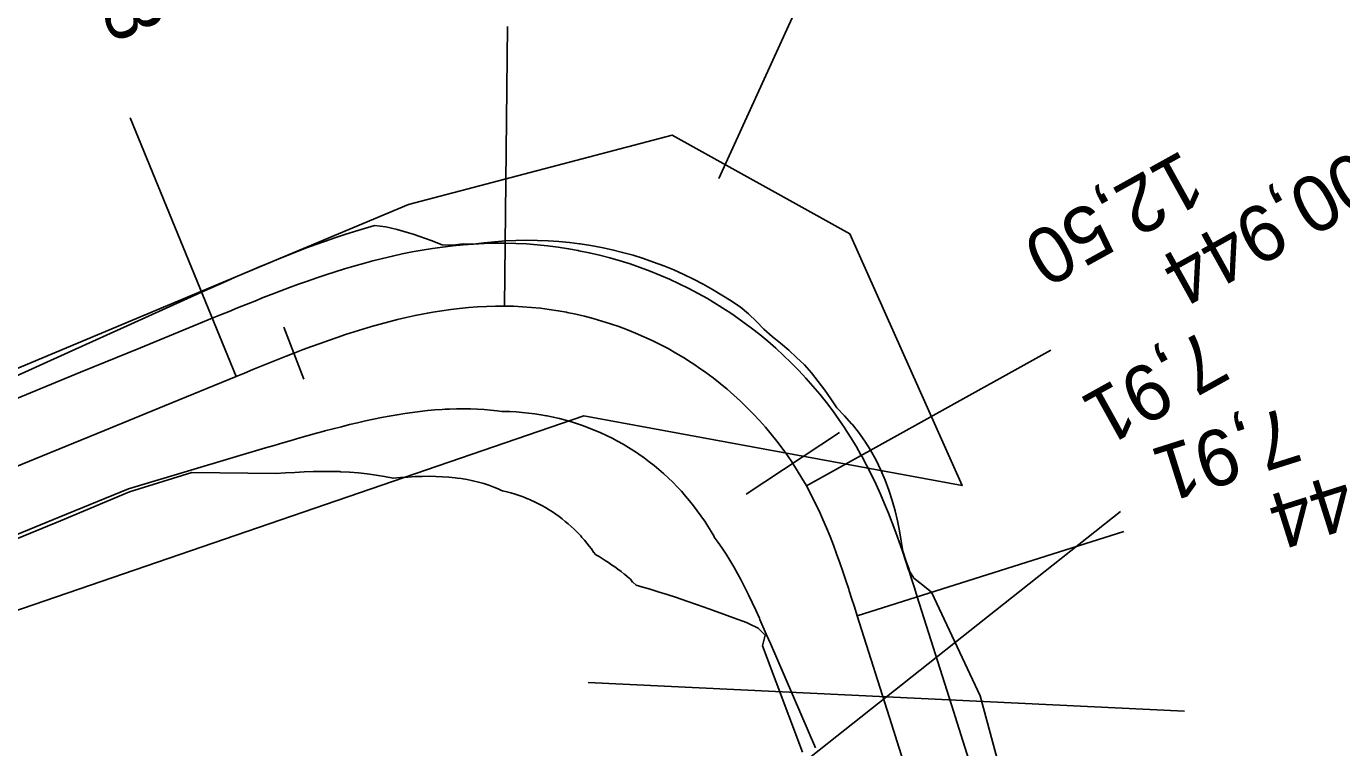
# Model space of a CAD drawing. Extents: x -636600 to -628587, y -1090963 to -1085869.
# Drawn here: x -635056.75 to -635009.69, y -1089325.13 to -1089299.32 of the extents above; entities that cross this region are included whole.
import ezdxf

# ---------------------------------------------------------------- set-up
doc = ezdxf.new("R2010")
doc.units = 0
for name, color, linetype in [('01_PARCELY_NÁVRH_PC', 7, 'Continuous'), ('03_PC_OBJEKTY_STAV', 7, 'Continuous'), ('HEKTOMETRY100', 7, 'Continuous'), ('HEKTOMETRY20', 7, 'Continuous'), ('HL_BODY', 7, 'Continuous'), ('POLOMERY', 7, 'Continuous'), ('situace_osa', 7, 'Continuous'), ('situace_těleso', 7, 'Continuous'), ('situace_vozovka', 7, 'Continuous'), ('VRCHOLY', 7, 'Continuous')]:
    doc.layers.add(name, color=color, linetype=linetype)

msp = doc.modelspace()

# ---------------------------------------------------------------- linework, layer by layer
at = {"layer": '01_PARCELY_NÁVRH_PC'}
msp.add_lwpolyline([(-635219.428, -1089309.465), (-635215.27, -1089308.24), (-635207.975, -1089308.5), (-635168.174, -1089314.118), (-635146.89, -1089318.15), (-635133.53, -1089322.13), (-635112.05, -1089332.25), (-635093.46, -1089332.69), (-635036.81, -1089313.26), (-635023.27, -1089315.75), (-635027.29, -1089306.74), (-635033.65, -1089303.21), (-635043.083, -1089305.69), (-635077.069, -1089319.931), (-635086.05, -1089322.787), (-635100.032, -1089324.607), (-635114.568, -1089322.252), (-635146.93, -1089312.2), (-635209.175, -1089302.061), (-635214.005, -1089299.465), (-635216.759, -1089294.724), (-635217.22, -1089298.602)], close=True, dxfattribs=at)
at = {"layer": '03_PC_OBJEKTY_STAV'}
for points in [[(-635017.606, -1089316.681), (-635025.98, -1089323.31), (-635015.312, -1089323.822)], [(-635036.648, -1089322.798), (-635025.98, -1089323.31), (-635034.354, -1089329.939)]]:
    msp.add_lwpolyline(points, dxfattribs=at)
at = {"layer": 'HEKTOMETRY100'}
msp.add_lwpolyline([(-635027.662, -1089313.856), (-635031.003, -1089316.055)], dxfattribs=at)
at = {"layer": 'HEKTOMETRY20'}
msp.add_lwpolyline([(-635047.542, -1089310.082), (-635046.82, -1089311.947)], dxfattribs=at)
at = {"layer": 'HL_BODY'}
for points in [[(-635039.64, -1089309.329), (-635039.534, -1089299.33)], [(-635049.245, -1089311.846), (-635053.041, -1089302.594)], [(-635028.843, -1089315.763), (-635020.099, -1089310.911)], [(-635027.023, -1089320.411), (-635017.49, -1089317.392)]]:
    msp.add_lwpolyline(points, dxfattribs=at)
at = {"layer": 'POLOMERY'}
for points in [[(-635039.64, -1089309.329), (-635039.534, -1089299.33)], [(-635049.245, -1089311.846), (-635053.041, -1089302.594)], [(-635028.843, -1089315.763), (-635020.099, -1089310.911)], [(-635027.023, -1089320.411), (-635017.49, -1089317.392)]]:
    msp.add_lwpolyline(points, dxfattribs=at)
at = {"layer": 'situace_osa'}
msp.add_lwpolyline([(-635061.064, -1089316.695), (-635056.438, -1089314.797), (-635053.957, -1089313.779), (-635051.812, -1089312.899), (-635049.245, -1089311.846), (-635048.947, -1089311.723), (-635048.648, -1089311.601), (-635048.349, -1089311.48), (-635048.05, -1089311.359), (-635047.751, -1089311.239), (-635047.451, -1089311.12), (-635047.181, -1089311.015), (-635047.15, -1089311.003), (-635046.849, -1089310.887), (-635046.547, -1089310.774), (-635046.244, -1089310.663), (-635045.941, -1089310.554), (-635045.636, -1089310.448), (-635045.33, -1089310.346), (-635045.023, -1089310.246), (-635044.715, -1089310.15), (-635044.406, -1089310.058), (-635044.096, -1089309.97), (-635043.784, -1089309.887), (-635043.471, -1089309.808), (-635043.157, -1089309.734), (-635042.842, -1089309.665), (-635042.526, -1089309.602), (-635042.4, -1089309.579), (-635042.208, -1089309.545), (-635041.89, -1089309.494), (-635041.57, -1089309.449), (-635041.25, -1089309.411), (-635040.929, -1089309.379), (-635040.607, -1089309.355), (-635040.285, -1089309.339), (-635039.963, -1089309.33), (-635039.733, -1089309.329), (-635039.64, -1089309.329), (-635039.319, -1089309.337), (-635038.998, -1089309.353), (-635038.678, -1089309.377), (-635038.358, -1089309.409), (-635038.04, -1089309.45), (-635037.722, -1089309.498), (-635037.429, -1089309.55), (-635037.406, -1089309.555), (-635037.092, -1089309.62), (-635036.779, -1089309.693), (-635036.468, -1089309.774), (-635036.159, -1089309.863), (-635035.853, -1089309.959), (-635035.549, -1089310.064), (-635035.249, -1089310.176), (-635034.951, -1089310.296), (-635034.656, -1089310.424), (-635034.365, -1089310.559), (-635034.077, -1089310.702), (-635033.793, -1089310.852), (-635033.513, -1089311.009), (-635033.237, -1089311.174), (-635032.965, -1089311.345), (-635032.833, -1089311.432), (-635032.698, -1089311.524), (-635032.436, -1089311.709), (-635032.178, -1089311.901), (-635031.926, -1089312.099), (-635031.678, -1089312.304), (-635031.436, -1089312.515), (-635031.2, -1089312.732), (-635030.969, -1089312.956), (-635030.744, -1089313.185), (-635030.524, -1089313.42), (-635030.311, -1089313.66), (-635030.105, -1089313.906), (-635029.904, -1089314.157), (-635029.71, -1089314.413), (-635029.523, -1089314.674), (-635029.343, -1089314.94), (-635029.332, -1089314.956), (-635029.169, -1089315.21), (-635029.003, -1089315.484), (-635028.856, -1089315.741), (-635028.843, -1089315.763), (-635028.685, -1089316.057), (-635028.535, -1089316.354), (-635028.391, -1089316.655), (-635028.254, -1089316.959), (-635028.123, -1089317.265), (-635027.997, -1089317.574), (-635027.876, -1089317.884), (-635027.76, -1089318.197), (-635027.647, -1089318.511), (-635027.538, -1089318.826), (-635027.432, -1089319.141), (-635027.327, -1089319.458), (-635027.31, -1089319.511), (-635027.225, -1089319.775), (-635027.124, -1089320.093), (-635027.023, -1089320.411), (-635025.799, -1089324.277), (-635024.363, -1089328.813)], dxfattribs=at)
at = {"layer": 'situace_těleso'}
for points in [[(-635057.572, -1089312.034), (-635055.126, -1089310.931), (-635053.012, -1089309.977), (-635050.48, -1089308.835), (-635050.185, -1089308.702), (-635049.887, -1089308.568), (-635049.586, -1089308.434), (-635049.282, -1089308.3), (-635048.975, -1089308.165), (-635048.665, -1089308.031), (-635048.384, -1089307.911), (-635048.351, -1089307.898), (-635048.034, -1089307.765), (-635047.714, -1089307.633), (-635047.39, -1089307.503), (-635047.062, -1089307.375), (-635046.73, -1089307.248), (-635046.394, -1089307.124), (-635046.054, -1089307.003), (-635045.71, -1089306.884), (-635045.362, -1089306.769), (-635045.009, -1089306.657), (-635044.652, -1089306.55), (-635044.291, -1089306.447), (-635043.892, -1089306.493), (-635043.484, -1089306.592), (-635043.076, -1089306.708), (-635042.915, -1089306.759), (-635042.67, -1089306.842), (-635042.268, -1089306.984), (-635041.871, -1089307.137), (-635041.496, -1089307.145), (-635041.126, -1089307.097), (-635040.749, -1089307.108), (-635040.375, -1089307.065), (-635039.997, -1089307.027), (-635039.726, -1089307.005), (-635039.615, -1089306.998), (-635039.233, -1089306.981), (-635038.851, -1089306.975), (-635038.467, -1089306.979), (-635038.083, -1089306.995), (-635037.7, -1089307.021), (-635037.317, -1089307.059), (-635036.962, -1089307.103), (-635036.934, -1089307.107), (-635036.553, -1089307.166), (-635036.173, -1089307.237), (-635035.795, -1089307.318), (-635035.419, -1089307.41), (-635035.045, -1089307.512), (-635034.674, -1089307.626), (-635034.307, -1089307.752), (-635033.944, -1089307.889), (-635033.585, -1089308.037), (-635033.23, -1089308.196), (-635032.881, -1089308.366), (-635032.536, -1089308.545), (-635032.197, -1089308.735), (-635031.862, -1089308.933), (-635031.534, -1089309.141), (-635031.374, -1089309.246), (-635031.211, -1089309.357), (-635030.909, -1089309.603), (-635030.63, -1089309.876), (-635030.361, -1089310.159), (-635030.07, -1089310.412), (-635029.77, -1089310.653), (-635029.476, -1089310.904), (-635029.191, -1089311.164), (-635028.913, -1089311.432), (-635028.656, -1089311.721), (-635028.417, -1089312.024), (-635028.186, -1089312.333), (-635027.964, -1089312.648), (-635027.751, -1089312.969), (-635027.484, -1089313.251), (-635027.223, -1089313.539), (-635027.208, -1089313.557), (-635026.978, -1089313.842), (-635026.751, -1089314.158), (-635026.559, -1089314.46), (-635026.543, -1089314.487), (-635026.348, -1089314.837), (-635026.175, -1089315.194), (-635026.022, -1089315.555), (-635025.888, -1089315.919), (-635025.771, -1089316.283), (-635025.671, -1089316.648), (-635025.584, -1089317.013), (-635025.51, -1089317.375), (-635025.447, -1089317.736), (-635025.394, -1089318.094), (-635025.28, -1089318.426), (-635025.164, -1089318.754), (-635025.148, -1089318.809), (-635024.997, -1089319.061), (-635024.677, -1089319.316), (-635024.36, -1089319.567), (-635022.622, -1089323.271), (-635021.381, -1089327.869)], [(-635028.981, -1089325.285), (-635030.416, -1089321.485), (-635030.316, -1089321.107), (-635030.565, -1089320.846), (-635030.909, -1089320.679), (-635030.986, -1089320.649), (-635031.45, -1089320.477), (-635031.898, -1089320.313), (-635032.327, -1089320.159), (-635032.735, -1089320.014), (-635033.122, -1089319.88), (-635033.486, -1089319.757), (-635033.825, -1089319.646), (-635034.14, -1089319.547), (-635034.43, -1089319.459), (-635034.695, -1089319.382), (-635034.934, -1089319.317), (-635035.056, -1089319.211), (-635035.063, -1089319.202), (-635035.137, -1089319.098), (-635035.25, -1089319.005), (-635035.355, -1089318.92), (-635035.362, -1089318.915), (-635035.474, -1089318.828), (-635035.586, -1089318.743), (-635035.699, -1089318.662), (-635035.812, -1089318.582), (-635035.924, -1089318.506), (-635036.037, -1089318.432), (-635036.149, -1089318.36), (-635036.262, -1089318.291), (-635036.375, -1089318.224), (-635036.459, -1089318.127), (-635036.535, -1089318.019), (-635036.615, -1089317.913), (-635036.697, -1089317.808), (-635036.783, -1089317.705), (-635036.872, -1089317.603), (-635036.918, -1089317.552), (-635036.964, -1089317.502), (-635037.059, -1089317.404), (-635037.157, -1089317.307), (-635037.258, -1089317.213), (-635037.362, -1089317.12), (-635037.47, -1089317.03), (-635037.58, -1089316.942), (-635037.694, -1089316.856), (-635037.81, -1089316.773), (-635037.929, -1089316.692), (-635038.051, -1089316.615), (-635038.176, -1089316.54), (-635038.303, -1089316.468), (-635038.433, -1089316.399), (-635038.566, -1089316.333), (-635038.701, -1089316.271), (-635038.711, -1089316.266), (-635038.839, -1089316.212), (-635038.979, -1089316.156), (-635039.121, -1089316.104), (-635039.265, -1089316.056), (-635039.412, -1089316.012), (-635039.56, -1089315.971), (-635039.71, -1089315.934), (-635039.754, -1089315.924), (-635039.866, -1089315.872), (-635040.031, -1089315.802), (-635040.204, -1089315.738), (-635040.386, -1089315.678), (-635040.576, -1089315.625), (-635040.774, -1089315.577), (-635040.979, -1089315.536), (-635041.191, -1089315.501), (-635041.322, -1089315.482), (-635041.41, -1089315.472), (-635041.635, -1089315.449), (-635041.866, -1089315.433), (-635042.103, -1089315.423), (-635042.345, -1089315.419), (-635042.592, -1089315.422), (-635042.845, -1089315.43), (-635043.102, -1089315.445), (-635043.364, -1089315.465), (-635043.63, -1089315.491), (-635043.933, -1089315.429), (-635044.241, -1089315.374), (-635044.553, -1089315.329), (-635044.868, -1089315.294), (-635045.186, -1089315.269), (-635045.507, -1089315.253), (-635045.54, -1089315.252), (-635045.83, -1089315.245), (-635046.156, -1089315.244), (-635046.484, -1089315.25), (-635046.814, -1089315.261), (-635047.147, -1089315.277), (-635047.482, -1089315.296), (-635047.82, -1089315.319), (-635050.836, -1089315.278), (-635053.057, -1089315.972), (-635055.528, -1089317.015), (-635060.157, -1089318.906)]]:
    msp.add_lwpolyline(points, dxfattribs=at)
at = {"layer": 'situace_vozovka'}
for points in [[(-635057.292, -1089312.716), (-635054.811, -1089311.698), (-635052.667, -1089310.818), (-635050.099, -1089309.764), (-635049.8, -1089309.641), (-635049.499, -1089309.518), (-635049.196, -1089309.395), (-635048.891, -1089309.271), (-635048.583, -1089309.148), (-635048.274, -1089309.026), (-635047.994, -1089308.917), (-635047.962, -1089308.904), (-635047.648, -1089308.784), (-635047.331, -1089308.665), (-635047.011, -1089308.548), (-635046.689, -1089308.432), (-635046.364, -1089308.319), (-635046.036, -1089308.209), (-635045.705, -1089308.102), (-635045.371, -1089307.998), (-635045.034, -1089307.898), (-635044.694, -1089307.801), (-635044.351, -1089307.709), (-635044.004, -1089307.622), (-635043.655, -1089307.54), (-635043.302, -1089307.463), (-635042.946, -1089307.392), (-635042.804, -1089307.365), (-635042.587, -1089307.327), (-635042.225, -1089307.269), (-635041.86, -1089307.218), (-635041.493, -1089307.174), (-635041.122, -1089307.138), (-635040.749, -1089307.11), (-635040.374, -1089307.091), (-635039.996, -1089307.08), (-635039.726, -1089307.079), (-635039.616, -1089307.08), (-635039.237, -1089307.088), (-635038.859, -1089307.107), (-635038.481, -1089307.135), (-635038.104, -1089307.174), (-635037.728, -1089307.221), (-635037.353, -1089307.279), (-635037.007, -1089307.34), (-635036.98, -1089307.346), (-635036.609, -1089307.422), (-635036.24, -1089307.508), (-635035.873, -1089307.604), (-635035.509, -1089307.709), (-635035.147, -1089307.823), (-635034.789, -1089307.946), (-635034.434, -1089308.079), (-635034.083, -1089308.221), (-635033.735, -1089308.371), (-635033.391, -1089308.531), (-635033.052, -1089308.699), (-635032.716, -1089308.876), (-635032.386, -1089309.062), (-635032.06, -1089309.256), (-635031.74, -1089309.458), (-635031.584, -1089309.561), (-635031.425, -1089309.669), (-635031.115, -1089309.887), (-635030.811, -1089310.114), (-635030.513, -1089310.348), (-635030.221, -1089310.589), (-635029.935, -1089310.839), (-635029.656, -1089311.095), (-635029.384, -1089311.358), (-635029.118, -1089311.629), (-635028.86, -1089311.906), (-635028.608, -1089312.19), (-635028.364, -1089312.48), (-635028.128, -1089312.776), (-635027.899, -1089313.078), (-635027.678, -1089313.386), (-635027.465, -1089313.7), (-635027.453, -1089313.719), (-635027.261, -1089314.018), (-635027.064, -1089314.342), (-635026.891, -1089314.645), (-635026.876, -1089314.671), (-635026.69, -1089315.016), (-635026.515, -1089315.362), (-635026.35, -1089315.708), (-635026.194, -1089316.053), (-635026.046, -1089316.398), (-635025.906, -1089316.742), (-635025.773, -1089317.084), (-635025.646, -1089317.425), (-635025.525, -1089317.763), (-635025.409, -1089318.099), (-635025.296, -1089318.432), (-635025.188, -1089318.762), (-635025.17, -1089318.817), (-635025.082, -1089319.089), (-635024.979, -1089319.412), (-635024.878, -1089319.732), (-635023.654, -1089323.598), (-635022.218, -1089328.134)], [(-635060.21, -1089318.777), (-635055.584, -1089316.879), (-635053.103, -1089315.861), (-635050.869, -1089315.198), (-635048.195, -1089314.405), (-635047.885, -1089314.313), (-635047.578, -1089314.223), (-635047.272, -1089314.133), (-635046.968, -1089314.046), (-635046.667, -1089313.96), (-635046.368, -1089313.877), (-635046.101, -1089313.804), (-635046.07, -1089313.796), (-635045.775, -1089313.718), (-635045.482, -1089313.643), (-635045.19, -1089313.571), (-635044.901, -1089313.502), (-635044.614, -1089313.437), (-635044.329, -1089313.376), (-635044.047, -1089313.318), (-635043.766, -1089313.265), (-635043.488, -1089313.217), (-635043.213, -1089313.173), (-635042.94, -1089313.133), (-635042.669, -1089313.099), (-635042.401, -1089313.069), (-635042.137, -1089313.045), (-635041.875, -1089313.026), (-635041.772, -1089313.02), (-635041.616, -1089313.013), (-635041.361, -1089313.005), (-635041.109, -1089313.002), (-635040.86, -1089313.006), (-635040.616, -1089313.015), (-635040.375, -1089313.029), (-635040.139, -1089313.05), (-635039.907, -1089313.076), (-635039.745, -1089313.099), (-635039.68, -1089313.099), (-635039.456, -1089313.105), (-635039.232, -1089313.116), (-635039.008, -1089313.132), (-635038.785, -1089313.155), (-635038.563, -1089313.183), (-635038.341, -1089313.217), (-635038.136, -1089313.254), (-635038.12, -1089313.257), (-635037.9, -1089313.302), (-635037.682, -1089313.353), (-635037.465, -1089313.409), (-635037.249, -1089313.472), (-635037.035, -1089313.539), (-635036.823, -1089313.612), (-635036.613, -1089313.691), (-635036.405, -1089313.775), (-635036.199, -1089313.864), (-635035.996, -1089313.958), (-635035.795, -1089314.058), (-635035.596, -1089314.163), (-635035.401, -1089314.272), (-635035.208, -1089314.387), (-635035.018, -1089314.507), (-635034.926, -1089314.568), (-635034.832, -1089314.632), (-635034.649, -1089314.761), (-635034.469, -1089314.895), (-635034.292, -1089315.034), (-635034.12, -1089315.177), (-635033.95, -1089315.324), (-635033.785, -1089315.476), (-635033.624, -1089315.632), (-635033.467, -1089315.792), (-635033.314, -1089315.956), (-635033.165, -1089316.124), (-635033.021, -1089316.295), (-635032.881, -1089316.471), (-635032.745, -1089316.65), (-635032.615, -1089316.832), (-635032.489, -1089317.017), (-635032.481, -1089317.029), (-635032.367, -1089317.206), (-635032.251, -1089317.398), (-635032.148, -1089317.577), (-635032.137, -1089317.591), (-635031.996, -1089317.784), (-635031.855, -1089317.986), (-635031.716, -1089318.199), (-635031.579, -1089318.421), (-635031.443, -1089318.652), (-635031.309, -1089318.892), (-635031.176, -1089319.14), (-635031.045, -1089319.397), (-635030.914, -1089319.661), (-635030.784, -1089319.933), (-635030.654, -1089320.212), (-635030.525, -1089320.499), (-635030.503, -1089320.547), (-635030.395, -1089320.791), (-635030.264, -1089321.09), (-635030.132, -1089321.395), (-635028.516, -1089325.137)]]:
    msp.add_lwpolyline(points, dxfattribs=at)
at = {"layer": 'VRCHOLY'}
msp.add_lwpolyline([(-635031.978, -1089304.761), (-635023.67, -1089286.568)], dxfattribs=at)

# ---------------------------------------------------------------- texts
at = {"layer": 'HL_BODY'}
for s, rotation, p in [('KP0+200,944', 209.0282, (-635002.065, -1089299.759)), ('PT0+205,944', 197.569, (-634997.085, -1089311.29))]:
    msp.add_text(s, height=2, rotation=rotation, dxfattribs=at).set_placement(p)
at = {"layer": 'POLOMERY'}
for s, rotation, p in [('11,18', 292.3097, (-635056.1, -1089293.824)), ('12,50', 209.0282, (-635015.378, -1089303.716)), ('7,91', 209.0282, (-635014.549, -1089310.118)), ('7,91', 197.569, (-635011.609, -1089312.908))]:
    msp.add_text(s, height=2, rotation=rotation, dxfattribs=at).set_placement(p)

doc.saveas('drawing.dxf')
